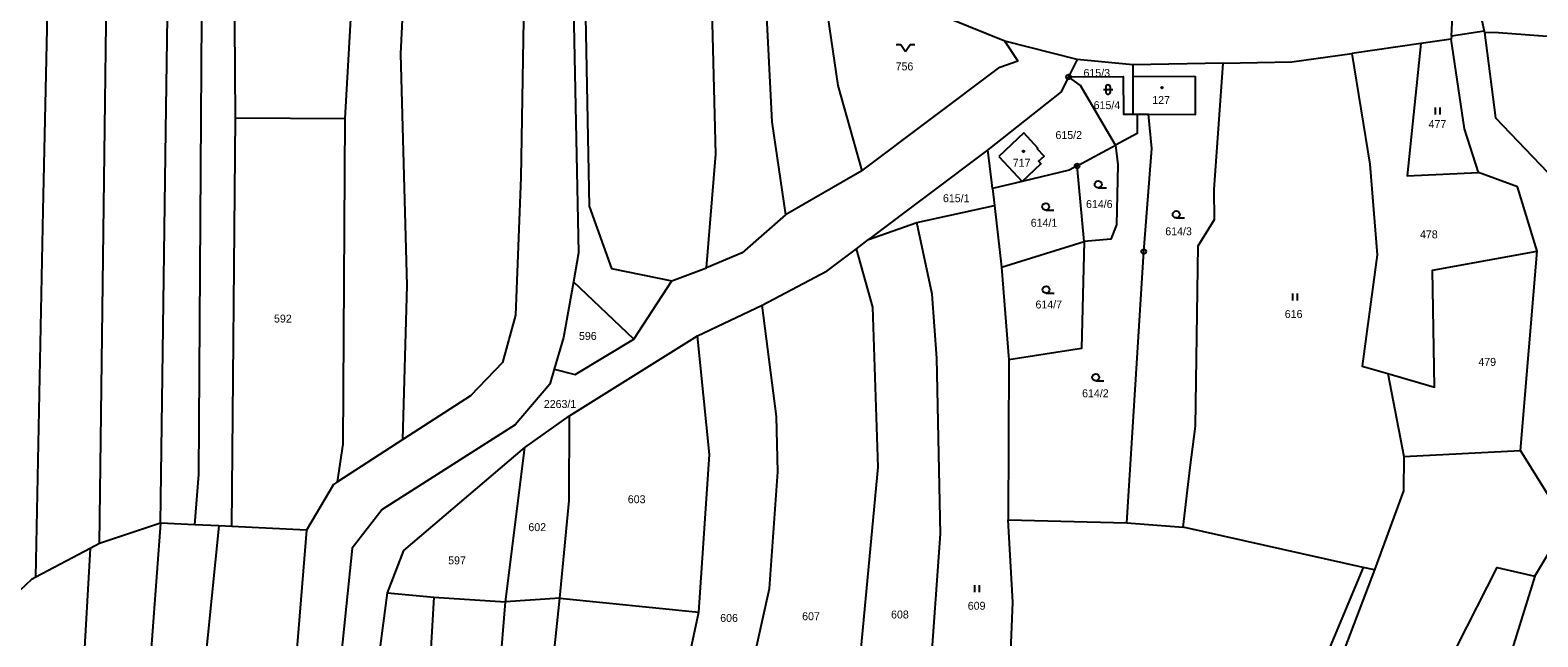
# Model space of a CAD drawing. Extents: x -725728 to -720881, y -1068679 to -1063504.
# Drawn here: x -722824.4 to -722501.3, y -1064761.2 to -1064631.3 of the extents above; entities that cross this region are included whole.
import ezdxf

# ---------------------------------------------------------------- set-up
doc = ezdxf.new("R2010")
doc.units = 0
for name, color, linetype in [('Hranice parcel', 7, 'Continuous'), ('Parcelní čísla', 7, 'Continuous'), ('Značky bodu BP', 7, 'Continuous'), ('Značky budov', 7, 'Continuous'), ('Značky kultur', 7, 'Continuous')]:
    doc.layers.add(name, color=color, linetype=linetype)

# ---------------------------------------------------------------- blocks, each defined once
blk = doc.blocks.new('4.02_3')
at = {"layer": 'Značky budov'}
blk.add_circle((-0.001, 0), 0.0175, dxfattribs=at)
blk = doc.blocks.new('3.06_1')
at = {"layer": 'Značky kultur'}
for p, q in [((-0.051, 0), (-0.051, 0.15)), ((0.049, 0), (0.049, 0.15))]:
    blk.add_line(p, q, dxfattribs=at)
blk = doc.blocks.new('7.01')
at = {"layer": 'Značky kultur'}
for p, q in [((-0.2, 0.15), (-0.1, 0.15)), ((-0.1, 0.15), (0, 0)), ((0, 0), (0.1, 0.15)), ((0.1, 0.15), (0.2, 0.15))]:
    blk.add_line(p, q, dxfattribs=at)
blk = doc.blocks.new('3.04_2')
at = {"layer": 'Značky kultur'}
blk.add_line((0.001, 0), (0.176, 0), dxfattribs=at)
blk.add_circle((0.001, 0.075), 0.075, dxfattribs=at)
blk = doc.blocks.new('3.06_2')
at = {"layer": 'Značky kultur'}
for p, q in [((-0.051, 0), (-0.051, 0.15)), ((0.049, 0), (0.049, 0.15))]:
    blk.add_line(p, q, dxfattribs=at)
blk = doc.blocks.new('3.16_2')
at = {"layer": 'Značky kultur'}
for p, q in [((-0.1, 0.1), (0.1, 0.1)), ((-0.05, 0.15), (-0.05, 0.05)), ((0.05, 0.05), (0.05, 0.15))]:
    blk.add_line(p, q, dxfattribs=at)
for centre, start, end in [((0, 0.15), 0, 180), ((0, 0.05), 180, 359.9879)]:
    blk.add_arc(centre, 0.05, start, end, dxfattribs=at)
blk = doc.blocks.new('1.05_2')
at = {"layer": 'Značky bodu BP'}
for radius in [0.05, 0.00303]:
    blk.add_circle((0, 0), radius, dxfattribs=at)
blk = doc.blocks.new('1.05_1')
at = {"layer": 'Značky bodu BP'}
for radius in [0.05, 0.00303]:
    blk.add_circle((0, 0), radius, dxfattribs=at)

msp = doc.modelspace()

# ---------------------------------------------------------------- linework, layer by layer
at = {"layer": 'Hranice parcel'}
for p, q in [((-722519.84, -1064632.54), (-722519.1, -1064618.11)), ((-722512.84, -1064631.51), (-722519.84, -1064632.54)), ((-722512.84, -1064631.51), (-722512.78, -1064631.76)), ((-722600.01, -1064637.55), (-722615.51, -1064633.67)), ((-722526.38, -1064634.14), (-722541.17, -1064636.25)), ((-722519.87, -1064633.21), (-722526.38, -1064634.14)), ((-722519.84, -1064632.54), (-722519.87, -1064633.21)), ((-722600.01, -1064637.55), (-722601.88, -1064641.29)), ((-722588.12, -1064638.68), (-722600.01, -1064637.55)), ((-722568.74, -1064638.34), (-722588.12, -1064638.68)), ((-722588.12, -1064638.68), (-722588.14, -1064641.21)), ((-722588.14, -1064641.21), (-722588.09, -1064649.28)), ((-722781.17, -1064737.58), (-722780.4, -1064650.06)), ((-722780.4, -1064650.06), (-722756.91, -1064650.2)), ((-722588.09, -1064649.28), (-722587.17, -1064649.29)), ((-722587.17, -1064649.29), (-722584.76, -1064649.3)), ((-722619.15, -1064656.93), (-722644.73, -1064676.13)), ((-722600.06, -1064660.34), (-722591.81, -1064655.88)), ((-722598.52, -1064676.53), (-722600.06, -1064660.34)), ((-722646.17, -1064661.38), (-722662.52, -1064670.8)), ((-722618.18, -1064665.19), (-722617.75, -1064668.85)), ((-722634.39, -1064672.46), (-722617.75, -1064668.85)), ((-722617.75, -1064668.85), (-722616.27, -1064682.06)), ((-722644.73, -1064676.13), (-722634.39, -1064672.46)), ((-722647.33, -1064678.08), (-722644.73, -1064676.13)), ((-722616.27, -1064682.06), (-722598.52, -1064676.53)), ((-722505.03, -1064721.31), (-722501.45, -1064678.61)), ((-722686.92, -1064684.93), (-722679.48, -1064682.2)), ((-722616.27, -1064682.06), (-722614.65, -1064701.87)), ((-722695.03, -1064697.42), (-722707.96, -1064685.15)), ((-722695.03, -1064697.42), (-722686.92, -1064684.93)), ((-722681.38, -1064696.74), (-722667.55, -1064690.18)), ((-722708.85, -1064713.86), (-722681.38, -1064696.74)), ((-722614.65, -1064701.87), (-722614.83, -1064736.16)), ((-722533.48, -1064704.82), (-722530.05, -1064722.57)), ((-722718.42, -1064720.61), (-722708.85, -1064713.86)), ((-722744.57, -1064718.93), (-722758.51, -1064728.01)), ((-722722.55, -1064753.69), (-722718.42, -1064720.61)), ((-722530.05, -1064722.57), (-722505.03, -1064721.31)), ((-722796.43, -1064736.83), (-722809.51, -1064741.19)), ((-722796.43, -1064736.83), (-722801.17, -1064799.16)), ((-722789.11, -1064737.19), (-722796.43, -1064736.83)), ((-722783.97, -1064737.44), (-722790.31, -1064799.79)), ((-722783.97, -1064737.44), (-722789.11, -1064737.19)), ((-722781.17, -1064737.58), (-722783.97, -1064737.44)), ((-722765.2, -1064738.37), (-722781.17, -1064737.58)), ((-722614.83, -1064736.16), (-722589.37, -1064736.78)), ((-722589.37, -1064736.78), (-722577.33, -1064737.68)), ((-722538.73, -1064746.31), (-722577.33, -1064737.68)), ((-722809.51, -1064741.19), (-722811.57, -1064742.28)), ((-722811.57, -1064742.28), (-722823.15, -1064748.41)), ((-722811.57, -1064742.28), (-722814.73, -1064799)), ((-722536.3, -1064746.85), (-722538.73, -1064746.31)), ((-722754.13, -1064798.27), (-722747.79, -1064751.77)), ((-722747.79, -1064751.77), (-722737.89, -1064752.66)), ((-722737.89, -1064752.66), (-722722.55, -1064753.69)), ((-722724.44, -1064777.1), (-722722.55, -1064753.69)), ((-722710.88, -1064752.9), (-722722.55, -1064753.69)), ((-722713.66, -1064778.93), (-722710.88, -1064752.9)), ((-722710.88, -1064752.9), (-722681.08, -1064755.91)), ((-722687.09, -1064783.16), (-722681.08, -1064755.91))]:
    msp.add_line(p, q, dxfattribs=at)
for points in [[(-722823.15, -1064748.41), (-722821.61, -1064669.91), (-722819.65, -1064582.23), (-722817.81, -1064517.63), (-722817.81, -1064495.81), (-722819.42, -1064453.51)], [(-722809.51, -1064741.19), (-722807.55, -1064585.33), (-722804.59, -1064509.75), (-722804.17, -1064481.6), (-722806.03, -1064455.68)], [(-722796.43, -1064736.83), (-722795.31, -1064652.84), (-722794.37, -1064589.47), (-722792.35, -1064506.65), (-722794.57, -1064455.03)], [(-722789.11, -1064737.19), (-722788.27, -1064726.44), (-722787.75, -1064650.12), (-722787.29, -1064585.75), (-722785.32, -1064508.9), (-722787.45, -1064456.03)], [(-722780.4, -1064650.06), (-722780.82, -1064589.27), (-722777.58, -1064505.81), (-722780.19, -1064457.06)], [(-722744.57, -1064718.93), (-722743.61, -1064685.95), (-722745, -1064636.38), (-722743.31, -1064602.51), (-722742.28, -1064537), (-722741.68, -1064487.57), (-722743.39, -1064457.06)], [(-722756.91, -1064650.2), (-722754.48, -1064607.51), (-722753.84, -1064532.38), (-722753.87, -1064457.96)], [(-722721.77, -1064465.33), (-722719.58, -1064548.18), (-722718.06, -1064590.94), (-722719.25, -1064662.81), (-722720.37, -1064692.34), (-722723.17, -1064702.42), (-722730.02, -1064709.56), (-722744.57, -1064718.93)], [(-722710.35, -1064480.84), (-722713.18, -1064482.17), (-722709.71, -1064545.5), (-722708.59, -1064595.08), (-722706.86, -1064678.98), (-722707.96, -1064685.15)], [(-722708.92, -1064483.01), (-722711.07, -1064487.15), (-722705.49, -1064534.48), (-722706.24, -1064584.05), (-722704.63, -1064668.94), (-722699.8, -1064682.33), (-722686.92, -1064684.93)], [(-722679.48, -1064682.2), (-722677.48, -1064657.81), (-722679.46, -1064579.08), (-722680.98, -1064546), (-722685.46, -1064518.49)], [(-722674.35, -1064535.28), (-722669.8, -1064564.52), (-722665.48, -1064650.9), (-722662.52, -1064670.8)], [(-722615.51, -1064633.67), (-722627.39, -1064628.89), (-722642.42, -1064615.26), (-722654.89, -1064584.36), (-722663, -1064563.91)], [(-722663, -1064563.91), (-722651.31, -1064643.14), (-722646.17, -1064661.38)], [(-722515.9, -1064617.99), (-722515.22, -1064621.01), (-722513.5, -1064628.58), (-722512.84, -1064631.51)], [(-722479.32, -1064634.16), (-722509.73, -1064631.86), (-722512.78, -1064631.76)], [(-722512.78, -1064631.76), (-722510.43, -1064650.02), (-722499.25, -1064661.72), (-722492.73, -1064677.12)], [(-722646.17, -1064661.38), (-722616.64, -1064639.19), (-722612.76, -1064637.83), (-722615.51, -1064633.67)], [(-722526.38, -1064634.14), (-722529.32, -1064662.45), (-722514.07, -1064661.78)], [(-722514.07, -1064661.78), (-722517.05, -1064652.44), (-722519.87, -1064633.21)], [(-722577.33, -1064737.68), (-722575.82, -1064724.96), (-722574.66, -1064716.06), (-722574.1, -1064677.46), (-722570.61, -1064671.85), (-722570.7, -1064665.37), (-722568.74, -1064638.34)], [(-722568.74, -1064638.34), (-722554.06, -1064638.09), (-722541.17, -1064636.25)], [(-722541.17, -1064636.25), (-722537.35, -1064660), (-722535.74, -1064679.38), (-722538.97, -1064703.22), (-722533.48, -1064704.82)], [(-722601.88, -1064641.29), (-722603.47, -1064644.48), (-722619.15, -1064656.93)], [(-722601.88, -1064641.29), (-722590.16, -1064641.2), (-722590.1, -1064649.28), (-722588.09, -1064649.28)], [(-722591.81, -1064655.88), (-722599.32, -1064643.15), (-722601.88, -1064641.29)], [(-722584.76, -1064649.3), (-722574.7, -1064649.31), (-722574.69, -1064641.3), (-722588.14, -1064641.21)], [(-722758.51, -1064728.01), (-722757.3, -1064719.91), (-722756.91, -1064650.2)], [(-722587.17, -1064649.29), (-722587.21, -1064653.39), (-722591.81, -1064655.88)], [(-722589.37, -1064736.78), (-722585.76, -1064678.68), (-722584.07, -1064656.64), (-722584.76, -1064649.3)], [(-722616.82, -1064658.31), (-722611.81, -1064663.67), (-722607.8, -1064659.89), (-722608.29, -1064659.36), (-722607.08, -1064658.23), (-722608.64, -1064656.69), (-722608.48, -1064656.52), (-722611.46, -1064653.3), (-722616.82, -1064658.31)], [(-722618.18, -1064665.19), (-722618.33, -1064663.88), (-722619.15, -1064656.93)], [(-722591.81, -1064655.88), (-722591.36, -1064660.15), (-722591.58, -1064672.98), (-722592.81, -1064676), (-722598.52, -1064676.53)], [(-722600.06, -1064660.34), (-722601.78, -1064661.27), (-722611.81, -1064663.67), (-722618.18, -1064665.19)], [(-722501.45, -1064678.61), (-722505.66, -1064664.86), (-722514.07, -1064661.78)], [(-722662.52, -1064670.8), (-722671.81, -1064678.98), (-722679.48, -1064682.2)], [(-722645.97, -1064833.08), (-722638.5, -1064790.68), (-722631.4, -1064767.97), (-722629.35, -1064739.1), (-722630.1, -1064701.53), (-722631.12, -1064687.79), (-722634.39, -1064672.46)], [(-722598.52, -1064676.53), (-722599.1, -1064699.46), (-722614.65, -1064701.87)], [(-722667.55, -1064690.18), (-722653.59, -1064682.78), (-722647.33, -1064678.08)], [(-722659.64, -1064826.95), (-722646.78, -1064768.17), (-722642.71, -1064724.88), (-722643.83, -1064690.58), (-722647.33, -1064678.08)], [(-722533.48, -1064704.82), (-722523.5, -1064707.74), (-722523.93, -1064682.69), (-722501.45, -1064678.61)], [(-722707.96, -1064685.15), (-722710.08, -1064697.08), (-722712.09, -1064703.88)], [(-722681.37, -1064820.28), (-722665.95, -1064750.84), (-722664.18, -1064725.88), (-722664.46, -1064714.01), (-722667.55, -1064690.18)], [(-722681.08, -1064755.91), (-722678.85, -1064722.14), (-722681.38, -1064696.74)], [(-722712.09, -1064703.88), (-722707.58, -1064705.01), (-722695.03, -1064697.42)], [(-722712.09, -1064703.88), (-722713.05, -1064707.11), (-722720.48, -1064715.79), (-722748.98, -1064733.95), (-722755.37, -1064742.21), (-722761.81, -1064804.66), (-722763.13, -1064820.63)], [(-722710.88, -1064752.9), (-722708.88, -1064732), (-722708.85, -1064713.86)], [(-722747.79, -1064751.77), (-722744.3, -1064742.68), (-722718.42, -1064720.61)], [(-722530.05, -1064722.57), (-722530.08, -1064729.9), (-722536.3, -1064746.85)], [(-722501.96, -1064748.2), (-722495.29, -1064737.01), (-722505.03, -1064721.31)], [(-722758.51, -1064728.01), (-722759.4, -1064728.59), (-722765.2, -1064738.37)], [(-722765.2, -1064738.37), (-722771.29, -1064813.81), (-722774.49, -1064830.84), (-722796.87, -1064908.55), (-722814.81, -1064971.52), (-722821.89, -1064994.94), (-722835.2, -1065024.12), (-722841.93, -1065036.44), (-722845.83, -1065034.68)], [(-722624.39, -1064809.66), (-722614.99, -1064781.83), (-722613.8, -1064753.75), (-722614.83, -1064736.16)], [(-722823.15, -1064748.41), (-722824.14, -1064748.93), (-722826.53, -1064751.18)], [(-722538.73, -1064746.31), (-722546.6, -1064765.13), (-722560.84, -1064782.48), (-722581.47, -1064800.75), (-722598.45, -1064826.14)], [(-722536.3, -1064746.85), (-722544.04, -1064767.13), (-722557.55, -1064785.77), (-722579.28, -1064803.31), (-722598.45, -1064826.14)], [(-722563.21, -1064842.58), (-722563.94, -1064819.75), (-722549.16, -1064801.66), (-722518.85, -1064785.95), (-722518.67, -1064763.3), (-722510.06, -1064746.35), (-722501.96, -1064748.2)], [(-722501.96, -1064748.2), (-722514.39, -1064788.18), (-722524.24, -1064797.64), (-722532.68, -1064801.9), (-722540.4, -1064817.99), (-722546.47, -1064821.77), (-722556.39, -1064836.2), (-722559.54, -1064843.45)], [(-722737.89, -1064752.66), (-722738.73, -1064767.38), (-722724.44, -1064777.1)]]:
    msp.add_lwpolyline(points, dxfattribs=at)

# ---------------------------------------------------------------- block references
at = {"layer": 'Značky bodu BP', "xscale": 10, "yscale": 10}
for name, p in [('1.05_1', (-722601.88, -1064641.29)), ('1.05_1', (-722600.06, -1064660.34)), ('1.05_2', (-722585.76, -1064678.68))]:
    msp.add_blockref(name, p, dxfattribs=at)
at = {"layer": 'Značky budov', "xscale": 10, "yscale": 10}
for p in [(-722581.85, -1064643.61), (-722611.54, -1064657.23)]:
    msp.add_blockref('4.02_3', p, dxfattribs=at)
at = {"layer": 'Značky kultur', "xscale": 10, "yscale": 10}
for name, p in [('7.01', (-722636.81, -1064635.82)), ('3.16_2', (-722593.42, -1064645.02)), ('3.06_1', (-722522.77, -1064649.33)), ('3.04_2', (-722595.54, -1064665.06)), ('3.04_2', (-722606.79, -1064669.84)), ('3.04_2', (-722578.83, -1064671.5)), ('3.04_2', (-722606.71, -1064687.59)), ('3.06_2', (-722553.32, -1064689.18)), ('3.04_2', (-722596.07, -1064706.37)), ('3.06_2', (-722621.45, -1064751.65))]:
    msp.add_blockref(name, p, dxfattribs=at)

# ---------------------------------------------------------------- texts
at = {"layer": 'Parcelní čísla'}
for s, p in [('756', (-722638.94, -1064639.89)), ('615/3', (-722598.68, -1064641.29)), ('615/4', (-722596.51, -1064648.19)), ('127', (-722583.95, -1064647.09)), ('477', (-722524.74, -1064652.24)), ('615/2', (-722604.69, -1064654.59)), ('717', (-722613.84, -1064660.53)), ('615/1', (-722628.8, -1064668.12)), ('614/6', (-722598.14, -1064669.37)), ('614/1', (-722609.98, -1064673.38)), ('614/3', (-722581.15, -1064675.2)), ('478', (-722526.58, -1064675.85)), ('614/7', (-722608.97, -1064690.88)), ('592', (-722772.14, -1064693.89)), ('616', (-722555.55, -1064692.91)), ('596', (-722706.79, -1064697.61)), ('479', (-722514.07, -1064703.16)), ('614/2', (-722598.98, -1064709.89)), ('2263/1', (-722714.33, -1064712.18)), ('603', (-722696.33, -1064732.57)), ('602', (-722717.63, -1064738.55)), ('597', (-722734.82, -1064745.66)), ('609', (-722623.48, -1064755.38)), ('606', (-722676.53, -1064757.99)), ('607', (-722658.97, -1064757.62)), ('608', (-722639.92, -1064757.25))]:
    msp.add_text(s, height=1.7, dxfattribs=at).set_placement(p)

doc.saveas('drawing.dxf')
